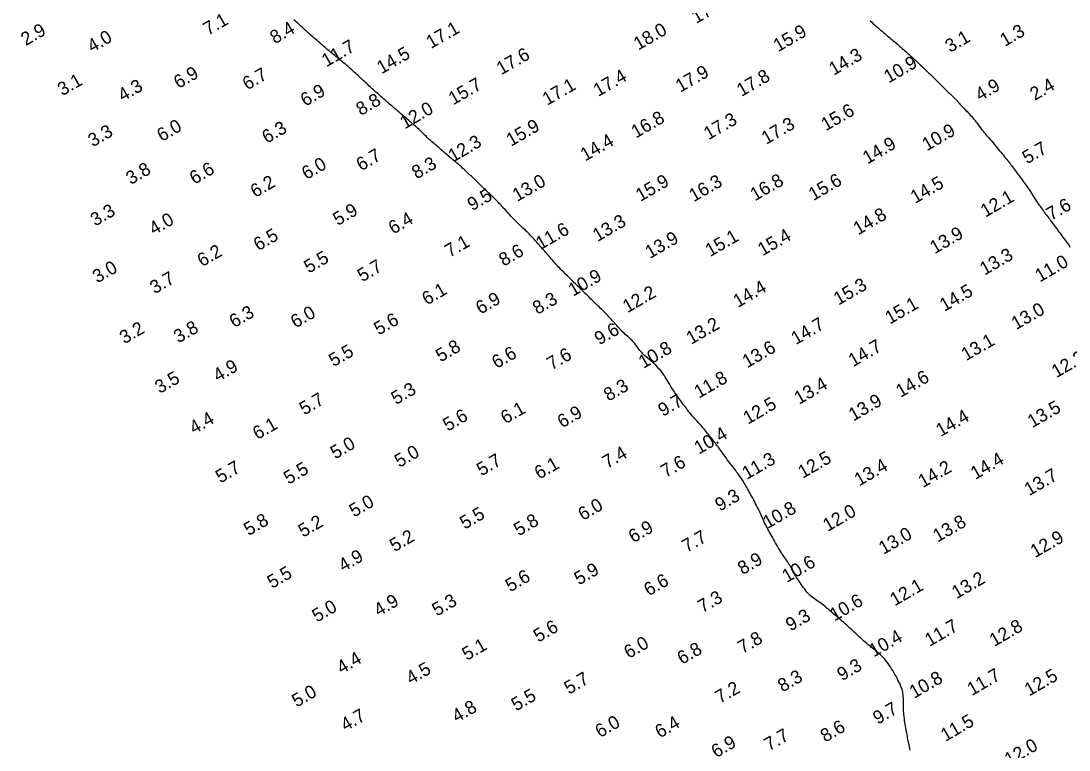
# Model space of a CAD drawing. Extents: x 3024098 to 3056816, y 418252 to 509144.
# Drawn here: x 3029598.6 to 3029994.4, y 418934.2 to 419209.7 of the extents above; entities that cross this region are included whole.
import ezdxf

# ---------------------------------------------------------------- set-up
doc = ezdxf.new("R2010")
doc.units = 0
doc.layers.add('V-CHAN-CONT-EL10', color=7, linetype='Continuous')
doc.layers.add('V-TOPO-SOUN-0911', color=7, linetype='Continuous')

msp = doc.modelspace()

# ---------------------------------------------------------------- linework, layer by layer
at = {"layer": 'V-CHAN-CONT-EL10'}
for points in [[(3029934.43, 418934.13), (3029934.27, 418934.79), (3029934.13, 418935.44), (3029934, 418936.07), (3029933.88, 418936.68), (3029933.76, 418937.25), (3029933.66, 418937.81), (3029933.56, 418938.36), (3029933.47, 418938.9), (3029933.37, 418939.45), (3029933.28, 418940.01), (3029933.18, 418940.59), (3029933.07, 418941.2), (3029932.95, 418941.85), (3029932.83, 418942.53), (3029932.71, 418943.24), (3029932.58, 418943.96), (3029932.46, 418944.7), (3029932.35, 418945.44), (3029932.25, 418946.18), (3029932.15, 418946.92), (3029932.08, 418947.64), (3029932.02, 418948.34), (3029931.97, 418949.03), (3029931.94, 418949.7), (3029931.91, 418950.35), (3029931.9, 418950.99), (3029931.89, 418951.61), (3029931.88, 418952.21), (3029931.88, 418952.79), (3029931.88, 418953.36), (3029931.87, 418953.91), (3029931.84, 418954.47), (3029931.79, 418955.02), (3029931.72, 418955.58), (3029931.62, 418956.16), (3029931.48, 418956.75), (3029931.29, 418957.36), (3029931.06, 418958), (3029930.8, 418958.65), (3029930.51, 418959.32), (3029930.19, 418960.01), (3029929.84, 418960.7), (3029929.47, 418961.4), (3029929.09, 418962.11), (3029928.69, 418962.83), (3029928.28, 418963.54), (3029927.86, 418964.24), (3029927.44, 418964.94), (3029927, 418965.63), (3029926.55, 418966.29), (3029926.1, 418966.93), (3029925.64, 418967.55), (3029925.18, 418968.14), (3029924.71, 418968.69), (3029924.23, 418969.22), (3029923.75, 418969.72), (3029923.27, 418970.21), (3029922.77, 418970.67), (3029922.27, 418971.11), (3029921.77, 418971.54), (3029921.26, 418971.96), (3029920.74, 418972.37), (3029920.21, 418972.78), (3029919.68, 418973.18), (3029919.14, 418973.6), (3029918.6, 418974.03), (3029918.05, 418974.47), (3029917.49, 418974.94), (3029916.92, 418975.43), (3029916.35, 418975.94), (3029915.77, 418976.48), (3029915.19, 418977.02), (3029914.6, 418977.58), (3029914.02, 418978.13), (3029913.43, 418978.7), (3029912.84, 418979.25), (3029912.25, 418979.8), (3029911.66, 418980.34), (3029911.08, 418980.87), (3029910.5, 418981.4), (3029909.92, 418981.91), (3029909.35, 418982.41), (3029908.79, 418982.9), (3029908.24, 418983.38), (3029907.7, 418983.85), (3029907.17, 418984.31), (3029906.65, 418984.76), (3029906.13, 418985.2), (3029905.62, 418985.63), (3029905.12, 418986.06), (3029904.62, 418986.48), (3029904.12, 418986.91), (3029903.63, 418987.33), (3029903.13, 418987.75), (3029902.64, 418988.16), (3029902.15, 418988.57), (3029901.66, 418988.96), (3029901.17, 418989.35), (3029900.68, 418989.72), (3029900.19, 418990.08), (3029899.71, 418990.42), (3029899.22, 418990.74), (3029898.73, 418991.07), (3029898.25, 418991.41), (3029897.77, 418991.75), (3029897.29, 418992.12), (3029896.82, 418992.51), (3029896.36, 418992.94), (3029895.91, 418993.41), (3029895.46, 418993.91), (3029895.03, 418994.44), (3029894.6, 418995), (3029894.18, 418995.57), (3029893.77, 418996.14), (3029893.38, 418996.72), (3029892.99, 418997.29), (3029892.61, 418997.85), (3029892.25, 418998.39), (3029891.89, 418998.92), (3029891.55, 418999.45), (3029891.21, 418999.97), (3029890.89, 419000.48), (3029890.58, 419000.99), (3029890.29, 419001.5), (3029890, 419002.01), (3029889.73, 419002.52), (3029889.46, 419003.03), (3029889.19, 419003.53), (3029888.93, 419004.03), (3029888.66, 419004.52), (3029888.38, 419005), (3029888.09, 419005.47), (3029887.79, 419005.92), (3029887.48, 419006.38), (3029887.16, 419006.83), (3029886.83, 419007.29), (3029886.49, 419007.77), (3029886.14, 419008.26), (3029885.78, 419008.78), (3029885.41, 419009.34), (3029885.04, 419009.94), (3029884.67, 419010.57), (3029884.3, 419011.23), (3029883.92, 419011.9), (3029883.54, 419012.59), (3029883.17, 419013.28), (3029882.79, 419013.96), (3029882.43, 419014.62), (3029882.07, 419015.27), (3029881.71, 419015.9), (3029881.36, 419016.51), (3029881.02, 419017.12), (3029880.69, 419017.71), (3029880.37, 419018.3), (3029880.06, 419018.9), (3029879.76, 419019.49), (3029879.48, 419020.09), (3029879.2, 419020.7), (3029878.93, 419021.32), (3029878.65, 419021.94), (3029878.38, 419022.58), (3029878.09, 419023.23), (3029877.8, 419023.88), (3029877.48, 419024.55), (3029877.15, 419025.24), (3029876.8, 419025.93), (3029876.44, 419026.62), (3029876.08, 419027.32), (3029875.71, 419028.01), (3029875.34, 419028.68), (3029874.98, 419029.35), (3029874.63, 419030), (3029874.3, 419030.62), (3029873.98, 419031.23), (3029873.66, 419031.81), (3029873.35, 419032.38), (3029873.04, 419032.95), (3029872.74, 419033.5), (3029872.43, 419034.04), (3029872.11, 419034.59), (3029871.78, 419035.13), (3029871.43, 419035.67), (3029871.08, 419036.23), (3029870.7, 419036.79), (3029870.31, 419037.36), (3029869.9, 419037.94), (3029869.47, 419038.54), (3029869.02, 419039.16), (3029868.54, 419039.8), (3029868.05, 419040.46), (3029867.54, 419041.12), (3029867.03, 419041.8), (3029866.51, 419042.48), (3029866, 419043.15), (3029865.5, 419043.82), (3029865.02, 419044.47), (3029864.55, 419045.1), (3029864.1, 419045.72), (3029863.67, 419046.33), (3029863.25, 419046.92), (3029862.84, 419047.5), (3029862.43, 419048.07), (3029862.01, 419048.64), (3029861.6, 419049.2), (3029861.18, 419049.76), (3029860.75, 419050.32), (3029860.32, 419050.87), (3029859.9, 419051.41), (3029859.48, 419051.94), (3029859.06, 419052.46), (3029858.66, 419052.96), (3029858.27, 419053.44), (3029857.91, 419053.9), (3029857.55, 419054.35), (3029857.21, 419054.78), (3029856.87, 419055.19), (3029856.53, 419055.6), (3029856.19, 419056), (3029855.85, 419056.4), (3029855.5, 419056.8), (3029855.13, 419057.2), (3029854.75, 419057.6), (3029854.36, 419058.01), (3029853.96, 419058.44), (3029853.55, 419058.88), (3029853.13, 419059.34), (3029852.7, 419059.83), (3029852.26, 419060.34), (3029851.81, 419060.89), (3029851.35, 419061.46), (3029850.88, 419062.06), (3029850.4, 419062.69), (3029849.91, 419063.35), (3029849.4, 419064.03), (3029848.89, 419064.73), (3029848.35, 419065.45), (3029847.81, 419066.19), (3029847.25, 419066.95), (3029846.7, 419067.71), (3029846.14, 419068.49), (3029845.6, 419069.26), (3029845.07, 419070.04), (3029844.55, 419070.81), (3029844.07, 419071.57), (3029843.61, 419072.32), (3029843.17, 419073.05), (3029842.75, 419073.77), (3029842.34, 419074.47), (3029841.93, 419075.16), (3029841.5, 419075.83), (3029841.06, 419076.48), (3029840.59, 419077.12), (3029840.1, 419077.73), (3029839.57, 419078.33), (3029839.02, 419078.91), (3029838.47, 419079.47), (3029837.9, 419080.01), (3029837.34, 419080.52), (3029836.78, 419081.02), (3029836.24, 419081.49), (3029835.72, 419081.94), (3029835.22, 419082.37), (3029834.74, 419082.79), (3029834.28, 419083.19), (3029833.84, 419083.59), (3029833.43, 419083.99), (3029833.04, 419084.4), (3029832.67, 419084.81), (3029832.32, 419085.24), (3029832, 419085.67), (3029831.68, 419086.11), (3029831.37, 419086.55), (3029831.06, 419086.99), (3029830.75, 419087.42), (3029830.43, 419087.84), (3029830.1, 419088.24), (3029829.75, 419088.63), (3029829.38, 419089.01), (3029828.99, 419089.38), (3029828.59, 419089.74), (3029828.17, 419090.11), (3029827.75, 419090.49), (3029827.3, 419090.88), (3029826.85, 419091.29), (3029826.39, 419091.73), (3029825.93, 419092.18), (3029825.46, 419092.66), (3029824.98, 419093.15), (3029824.52, 419093.64), (3029824.05, 419094.14), (3029823.6, 419094.64), (3029823.15, 419095.14), (3029822.72, 419095.63), (3029822.29, 419096.11), (3029821.88, 419096.58), (3029821.47, 419097.05), (3029821.06, 419097.52), (3029820.65, 419097.98), (3029820.23, 419098.43), (3029819.8, 419098.88), (3029819.37, 419099.33), (3029818.92, 419099.78), (3029818.46, 419100.23), (3029818, 419100.67), (3029817.53, 419101.12), (3029817.06, 419101.57), (3029816.59, 419102.01), (3029816.12, 419102.46), (3029815.65, 419102.91), (3029815.18, 419103.36), (3029814.71, 419103.82), (3029814.23, 419104.29), (3029813.75, 419104.76), (3029813.27, 419105.23), (3029812.77, 419105.72), (3029812.27, 419106.22), (3029811.75, 419106.73), (3029811.22, 419107.25), (3029810.69, 419107.78), (3029810.15, 419108.3), (3029809.62, 419108.83), (3029809.09, 419109.35), (3029808.58, 419109.85), (3029808.08, 419110.35), (3029807.59, 419110.83), (3029807.12, 419111.29), (3029806.67, 419111.74), (3029806.23, 419112.17), (3029805.8, 419112.6), (3029805.38, 419113.01), (3029804.96, 419113.42), (3029804.55, 419113.82), (3029804.14, 419114.22), (3029803.73, 419114.62), (3029803.32, 419115.02), (3029802.91, 419115.43), (3029802.5, 419115.85), (3029802.08, 419116.28), (3029801.66, 419116.72), (3029801.22, 419117.19), (3029800.78, 419117.68), (3029800.33, 419118.19), (3029799.88, 419118.71), (3029799.42, 419119.24), (3029798.97, 419119.77), (3029798.52, 419120.3), (3029798.08, 419120.82), (3029797.64, 419121.33), (3029797.22, 419121.81), (3029796.81, 419122.28), (3029796.4, 419122.75), (3029795.99, 419123.2), (3029795.58, 419123.66), (3029795.17, 419124.13), (3029794.74, 419124.6), (3029794.3, 419125.09), (3029793.85, 419125.6), (3029793.39, 419126.13), (3029792.91, 419126.67), (3029792.43, 419127.21), (3029791.94, 419127.74), (3029791.46, 419128.27), (3029790.97, 419128.78), (3029790.5, 419129.27), (3029790.03, 419129.73), (3029789.56, 419130.18), (3029789.1, 419130.61), (3029788.64, 419131.04), (3029788.17, 419131.48), (3029787.68, 419131.93), (3029787.18, 419132.4), (3029786.66, 419132.91), (3029786.12, 419133.45), (3029785.55, 419134.02), (3029784.97, 419134.62), (3029784.38, 419135.24), (3029783.79, 419135.87), (3029783.19, 419136.51), (3029782.59, 419137.15), (3029782.01, 419137.79), (3029781.43, 419138.42), (3029780.87, 419139.03), (3029780.32, 419139.63), (3029779.78, 419140.21), (3029779.25, 419140.78), (3029778.72, 419141.34), (3029778.21, 419141.87), (3029777.7, 419142.39), (3029777.2, 419142.89), (3029776.7, 419143.38), (3029776.2, 419143.86), (3029775.7, 419144.34), (3029775.19, 419144.81), (3029774.68, 419145.3), (3029774.15, 419145.8), (3029773.6, 419146.31), (3029773.03, 419146.85), (3029772.45, 419147.41), (3029771.85, 419147.98), (3029771.23, 419148.57), (3029770.61, 419149.17), (3029769.98, 419149.78), (3029769.34, 419150.39), (3029768.7, 419151.01), (3029768.06, 419151.62), (3029767.42, 419152.23), (3029766.78, 419152.83), (3029766.15, 419153.42), (3029765.53, 419154), (3029764.93, 419154.55), (3029764.35, 419155.07), (3029763.79, 419155.57), (3029763.25, 419156.04), (3029762.73, 419156.48), (3029762.23, 419156.89), (3029761.75, 419157.29), (3029761.29, 419157.67), (3029760.83, 419158.04), (3029760.39, 419158.41), (3029759.95, 419158.78), (3029759.51, 419159.15), (3029759.08, 419159.53), (3029758.64, 419159.91), (3029758.21, 419160.29), (3029757.77, 419160.67), (3029757.33, 419161.06), (3029756.89, 419161.45), (3029756.44, 419161.84), (3029755.98, 419162.23), (3029755.52, 419162.62), (3029755.06, 419163.01), (3029754.6, 419163.39), (3029754.14, 419163.78), (3029753.69, 419164.17), (3029753.24, 419164.56), (3029752.81, 419164.95), (3029752.39, 419165.34), (3029751.98, 419165.74), (3029751.59, 419166.13), (3029751.19, 419166.52), (3029750.81, 419166.91), (3029750.42, 419167.29), (3029750.03, 419167.67), (3029749.64, 419168.06), (3029749.24, 419168.43), (3029748.84, 419168.81), (3029748.42, 419169.19), (3029748, 419169.58), (3029747.56, 419169.97), (3029747.1, 419170.37), (3029746.62, 419170.78), (3029746.12, 419171.21), (3029745.61, 419171.66), (3029745.07, 419172.12), (3029744.52, 419172.6), (3029743.95, 419173.08), (3029743.38, 419173.57), (3029742.81, 419174.06), (3029742.23, 419174.55), (3029741.66, 419175.04), (3029741.09, 419175.52), (3029740.53, 419175.99), (3029739.97, 419176.47), (3029739.42, 419176.94), (3029738.87, 419177.4), (3029738.33, 419177.87), (3029737.78, 419178.33), (3029737.24, 419178.8), (3029736.7, 419179.26), (3029736.16, 419179.73), (3029735.63, 419180.19), (3029735.1, 419180.66), (3029734.58, 419181.11), (3029734.08, 419181.56), (3029733.58, 419182.01), (3029733.1, 419182.44), (3029732.63, 419182.86), (3029732.17, 419183.28), (3029731.73, 419183.68), (3029731.29, 419184.08), (3029730.86, 419184.48), (3029730.44, 419184.87), (3029730.01, 419185.26), (3029729.59, 419185.66), (3029729.17, 419186.05), (3029728.75, 419186.44), (3029728.33, 419186.84), (3029727.9, 419187.24), (3029727.48, 419187.63), (3029727.05, 419188.03), (3029726.63, 419188.42), (3029726.2, 419188.82), (3029725.78, 419189.21), (3029725.35, 419189.6), (3029724.92, 419189.99), (3029724.48, 419190.39), (3029724.04, 419190.79), (3029723.59, 419191.19), (3029723.12, 419191.6), (3029722.64, 419192.02), (3029722.14, 419192.45), (3029721.63, 419192.89), (3029721.12, 419193.33), (3029720.59, 419193.77), (3029720.07, 419194.21), (3029719.55, 419194.64), (3029719.04, 419195.07), (3029718.54, 419195.48), (3029718.05, 419195.88), (3029717.58, 419196.27), (3029717.12, 419196.64), (3029716.67, 419197.01), (3029716.23, 419197.37), (3029715.8, 419197.72), (3029715.38, 419198.07), (3029714.97, 419198.42), (3029714.56, 419198.76), (3029714.15, 419199.11), (3029713.75, 419199.46), (3029713.33, 419199.82), (3029712.91, 419200.2), (3029712.47, 419200.58), (3029712.01, 419200.98), (3029711.53, 419201.4), (3029711.02, 419201.83), (3029710.5, 419202.29), (3029709.95, 419202.76), (3029709.39, 419203.24), (3029708.82, 419203.73), (3029708.25, 419204.23), (3029707.67, 419204.74), (3029707.1, 419205.24), (3029706.53, 419205.75), (3029705.98, 419206.25), (3029705.42, 419206.75), (3029704.88, 419207.25), (3029704.33, 419207.75), (3029703.79, 419208.24), (3029703.25, 419208.73), (3029702.72, 419209.22), (3029702.19, 419209.71), (3029701.66, 419210.19)], [(3029919.31, 419209.75), (3029919.92, 419209.22), (3029920.52, 419208.69), (3029921.1, 419208.17), (3029921.67, 419207.67), (3029922.22, 419207.19), (3029922.75, 419206.73), (3029923.28, 419206.27), (3029923.8, 419205.82), (3029924.32, 419205.37), (3029924.85, 419204.92), (3029925.37, 419204.48), (3029925.91, 419204.03), (3029926.45, 419203.57), (3029927, 419203.12), (3029927.54, 419202.66), (3029928.07, 419202.21), (3029928.6, 419201.77), (3029929.12, 419201.34), (3029929.62, 419200.91), (3029930.11, 419200.5), (3029930.58, 419200.1), (3029931.03, 419199.7), (3029931.47, 419199.32), (3029931.9, 419198.94), (3029932.33, 419198.56), (3029932.75, 419198.19), (3029933.17, 419197.82), (3029933.59, 419197.45), (3029934, 419197.07), (3029934.42, 419196.7), (3029934.84, 419196.32), (3029935.26, 419195.94), (3029935.68, 419195.55), (3029936.11, 419195.16), (3029936.53, 419194.77), (3029936.96, 419194.37), (3029937.39, 419193.97), (3029937.82, 419193.57), (3029938.25, 419193.16), (3029938.67, 419192.76), (3029939.08, 419192.37), (3029939.49, 419191.98), (3029939.89, 419191.6), (3029940.28, 419191.23), (3029940.66, 419190.86), (3029941.04, 419190.5), (3029941.42, 419190.13), (3029941.81, 419189.76), (3029942.21, 419189.37), (3029942.62, 419188.97), (3029943.04, 419188.54), (3029943.49, 419188.09), (3029943.96, 419187.61), (3029944.45, 419187.12), (3029944.95, 419186.62), (3029945.46, 419186.1), (3029945.98, 419185.59), (3029946.5, 419185.07), (3029947.02, 419184.55), (3029947.55, 419184.05), (3029948.07, 419183.55), (3029948.59, 419183.06), (3029949.1, 419182.57), (3029949.61, 419182.08), (3029950.11, 419181.6), (3029950.6, 419181.11), (3029951.08, 419180.62), (3029951.56, 419180.13), (3029952.02, 419179.64), (3029952.48, 419179.15), (3029952.92, 419178.66), (3029953.36, 419178.17), (3029953.79, 419177.69), (3029954.22, 419177.23), (3029954.65, 419176.78), (3029955.06, 419176.34), (3029955.48, 419175.91), (3029955.9, 419175.48), (3029956.31, 419175.05), (3029956.73, 419174.62), (3029957.14, 419174.17), (3029957.56, 419173.71), (3029957.98, 419173.22), (3029958.4, 419172.71), (3029958.82, 419172.17), (3029959.25, 419171.62), (3029959.68, 419171.05), (3029960.11, 419170.48), (3029960.54, 419169.9), (3029960.98, 419169.33), (3029961.41, 419168.76), (3029961.85, 419168.21), (3029962.29, 419167.67), (3029962.73, 419167.13), (3029963.19, 419166.59), (3029963.65, 419166.05), (3029964.12, 419165.51), (3029964.6, 419164.95), (3029965.09, 419164.37), (3029965.6, 419163.78), (3029966.11, 419163.17), (3029966.63, 419162.55), (3029967.16, 419161.93), (3029967.68, 419161.31), (3029968.19, 419160.69), (3029968.69, 419160.09), (3029969.17, 419159.51), (3029969.63, 419158.95), (3029970.07, 419158.41), (3029970.5, 419157.9), (3029970.9, 419157.39), (3029971.29, 419156.91), (3029971.67, 419156.43), (3029972.04, 419155.96), (3029972.39, 419155.5), (3029972.74, 419155.04), (3029973.08, 419154.59), (3029973.42, 419154.13), (3029973.75, 419153.67), (3029974.09, 419153.21), (3029974.44, 419152.74), (3029974.79, 419152.26), (3029975.16, 419151.77), (3029975.54, 419151.26), (3029975.93, 419150.74), (3029976.33, 419150.21), (3029976.74, 419149.67), (3029977.15, 419149.11), (3029977.57, 419148.55), (3029977.98, 419147.98), (3029978.39, 419147.4), (3029978.79, 419146.81), (3029979.19, 419146.21), (3029979.58, 419145.61), (3029979.97, 419145.01), (3029980.35, 419144.4), (3029980.74, 419143.79), (3029981.13, 419143.19), (3029981.52, 419142.59), (3029981.91, 419141.99), (3029982.3, 419141.4), (3029982.69, 419140.82), (3029983.09, 419140.24), (3029983.48, 419139.68), (3029983.87, 419139.14), (3029984.25, 419138.6), (3029984.62, 419138.09), (3029984.99, 419137.59), (3029985.35, 419137.11), (3029985.71, 419136.64), (3029986.07, 419136.17), (3029986.42, 419135.71), (3029986.78, 419135.25), (3029987.13, 419134.79), (3029987.49, 419134.32), (3029987.85, 419133.84), (3029988.21, 419133.34), (3029988.58, 419132.84), (3029988.95, 419132.33), (3029989.33, 419131.81), (3029989.71, 419131.28), (3029990.1, 419130.75), (3029990.5, 419130.21), (3029990.9, 419129.67), (3029991.3, 419129.12), (3029991.71, 419128.58), (3029992.11, 419128.03), (3029992.52, 419127.48), (3029992.92, 419126.94), (3029993.31, 419126.4), (3029993.69, 419125.87), (3029994.06, 419125.34), (3029994.43, 419124.82), (3029994.79, 419124.3)]]:
    msp.add_lwpolyline(points, dxfattribs=at)

# ---------------------------------------------------------------- texts
at = {"layer": 'V-TOPO-SOUN-0911'}
for s, p in [('17.4 ', (3029853.64, 419208.57)), ('7.1', (3029669.27, 419204.1)), ('2.9', (3029600.42, 419200.18)), ('4.0', (3029625.47, 419197.62)), ('8.4', (3029694.48, 419200.87)), ('17.1 ', (3029753.46, 419199.07)), ('18.0 ', (3029831.77, 419198.5)), ('15.9 ', (3029884.57, 419197.87)), ('1.3', (3029970.17, 419199.88)), ('11.7 ', (3029713.97, 419192.17)), ('3.1', (3029949.48, 419197.6)), ('14.5 ', (3029734.79, 419189.51)), ('17.6 ', (3029780.01, 419189.15)), ('14.3 ', (3029905.54, 419188.98)), ('10.9 ', (3029926.31, 419186.06)), ('6.9', (3029658.1, 419183.97)), ('6.7', (3029684.08, 419183.41)), ('17.4 ', (3029816.6, 419180.98)), ('17.9 ', (3029847.63, 419182.55)), ('17.8 ', (3029870.73, 419180.98)), ('3.1', (3029614.25, 419181.26)), ('4.3', (3029637.04, 419179.11)), ('15.7 ', (3029761.87, 419177.8)), ('17.1 ', (3029797.35, 419177.65)), ('4.9', (3029960.82, 419179.31)), ('2.4', (3029981.49, 419179.48)), ('6.9', (3029705.97, 419177.28)), ('8.8', (3029726.96, 419173.77)), ('12.0 ', (3029743.55, 419168.71)), ('15.6 ', (3029902.59, 419167.99)), ('16.8 ', (3029830.9, 419165.26)), ('17.3 ', (3029858.26, 419164.61)), ('3.3', (3029625.75, 419161.96)), ('6.0', (3029651.78, 419163.96)), ('6.3', (3029691.46, 419163.27)), ('15.9 ', (3029783.69, 419162.15)), ('17.3 ', (3029880.08, 419162.9)), ('10.9 ', (3029940.74, 419160.44)), ('12.3 ', (3029761.77, 419156.17)), ('14.4 ', (3029811.71, 419156.57)), ('14.9 ', (3029918.3, 419155.45)), ('5.7', (3029978.6, 419155.52)), ('6.7', (3029727.06, 419152.87)), ('3.8', (3029640.09, 419147.68)), ('6.6', (3029664.1, 419147.79)), ('6.0', (3029706.44, 419149.59)), ('8.3', (3029748.03, 419149.82)), ('6.2', (3029687.07, 419142.8)), ('13.0 ', (3029786.04, 419141.31)), ('15.9 ', (3029832.57, 419141.31)), ('16.3 ', (3029852.69, 419141.18)), ('16.8 ', (3029875.82, 419141.54)), ('15.6 ', (3029897.86, 419141.61)), ('14.5 ', (3029936.34, 419140.59)), ('9.5', (3029769.01, 419137.78)), ('12.1 ', (3029962.84, 419135.36)), ('7.6', (3029987.69, 419134.14)), ('3.3', (3029626.64, 419132)), ('5.9', (3029718.24, 419132.2)), ('14.8 ', (3029914.76, 419128.68)), ('4.0', (3029648.8, 419128.65)), ('6.4', (3029739.2, 419128.95)), ('13.3 ', (3029816.33, 419126.15)), ('6.5', (3029688.24, 419122.68)), ('11.6 ', (3029794.84, 419123.08)), ('15.4 ', (3029878.67, 419120.77)), ('13.9 ', (3029943.7, 419121.53)), ('7.1', (3029760.51, 419120.21)), ('13.9 ', (3029836.15, 419119.76)), ('15.1 ', (3029858.87, 419120.46)), ('6.2', (3029667.02, 419116.65)), ('5.5', (3029707.3, 419114.22)), ('8.6', (3029780.93, 419116.82)), ('13.3 ', (3029962.53, 419113.46)), ('3.0', (3029627.44, 419110.51)), ('5.7', (3029727.49, 419110.94)), ('11.0 ', (3029983.41, 419110.86)), ('3.7', (3029649.11, 419106.41)), ('10.9 ', (3029807.11, 419105.49)), ('14.4 ', (3029869.38, 419101.25)), ('15.3 ', (3029907.34, 419102.14)), ('6.1', (3029751.88, 419102.16)), ('6.9', (3029772.17, 419098.7)), ('8.3', (3029793.66, 419098.64)), ('12.2 ', (3029827.65, 419099.25)), ('14.5 ', (3029947.36, 419099.78)), ('15.1 ', (3029926.75, 419094.97)), ('13.0 ', (3029974.45, 419092.85)), ('6.3', (3029679.1, 419093.62)), ('6.0', (3029702.28, 419093.48)), ('5.6', (3029733.72, 419090.8)), ('3.2', (3029637.66, 419087.51)), ('3.8', (3029658.07, 419087.84)), ('9.6', (3029817.02, 419087.09)), ('13.2 ', (3029851.67, 419087.28)), ('14.7 ', (3029891.27, 419087.21)), ('13.1 ', (3029955.55, 419081.12)), ('5.5', (3029716.68, 419078.88)), ('5.8', (3029757.08, 419080.66)), ('10.8 ', (3029833.66, 419078.22)), ('13.6 ', (3029872.86, 419078.46)), ('14.7 ', (3029912.92, 419078.88)), ('6.6', (3029778.24, 419078.17)), ('7.6', (3029799.04, 419077.61)), ('12.2 ', (3029989.63, 419074.68)), ('4.9', (3029672.99, 419073.21)), ('3.5', (3029651, 419068.75)), ('11.8 ', (3029854.65, 419066.97)), ('14.6 ', (3029930.83, 419067.27)), ('5.3', (3029740.25, 419064.55)), ('8.3', (3029820.5, 419065.86)), ('13.4 ', (3029892.45, 419064.64)), ('5.7', (3029705.57, 419060.61)), ('9.7', (3029841.04, 419060.09)), ('12.5 ', (3029873.15, 419057.13)), ('13.9 ', (3029912.99, 419058.34)), ('6.1', (3029781.6, 419057.28)), ('6.9', (3029803.01, 419055.75)), ('13.5 ', (3029980.56, 419055.81)), ('4.4', (3029664, 419053.43)), ('6.1', (3029687.94, 419051.34)), ('5.6', (3029759.8, 419054.51)), ('14.4 ', (3029945.96, 419052.47)), ('10.4 ', (3029854.65, 419045.84)), ('5.0', (3029717.3, 419044.01)), ('5.0', (3029741.51, 419040.83)), ('7.4', (3029820.01, 419040.43)), ('5.7', (3029673.94, 419034.92)), ('5.7', (3029772.53, 419037.61)), ('6.1', (3029794.33, 419036.38)), ('7.6', (3029842.09, 419036.99)), ('11.3 ', (3029872.76, 419036.29)), ('12.5 ', (3029893.88, 419036.72)), ('13.4 ', (3029915.15, 419033.8)), ('14.4 ', (3029959.05, 419036.26)), ('5.5', (3029699.66, 419034.46)), ('14.2 ', (3029939.27, 419033.18)), ('13.7 ', (3029979.36, 419030.12)), ('9.3', (3029862.56, 419024.29)), ('5.0', (3029724.39, 419022.06)), ('6.0', (3029810.84, 419020.75)), ('10.8 ', (3029880.61, 419017.72)), ('5.5', (3029766.19, 419017.47)), ('12.0 ', (3029903.26, 419016.61)), ('5.8', (3029684.57, 419015.04)), ('5.2', (3029705.15, 419014.45)), ('5.8', (3029786.58, 419014.94)), ('6.9', (3029829.88, 419012.35)), ('13.8 ', (3029944.81, 419012.61)), ('5.2', (3029739.66, 419008.94)), ('7.7', (3029850.06, 419008.67)), ('13.0 ', (3029924.36, 419007.98)), ('12.9 ', (3029981.65, 419006.73)), ('4.9', (3029720.34, 419001.42)), ('8.9', (3029871.12, 419000.31)), ('5.9', (3029809.34, 418996.4)), ('10.6 ', (3029887.85, 418997.36)), ('5.5', (3029693.42, 418995.09)), ('5.6', (3029783.39, 418993.79)), ('6.6', (3029835.69, 418992.24)), ('13.2 ', (3029951.96, 418991.18)), ('12.1 ', (3029928.62, 418988.51)), ('4.9', (3029733.69, 418984.56)), ('5.3', (3029755.67, 418984.66)), ('7.3', (3029856, 418985.87)), ('10.6 ', (3029905.83, 418982.76)), ('5.0', (3029710.38, 418982.36)), ('9.3', (3029889.23, 418978.98)), ('5.6', (3029793.96, 418974.76)), ('11.7 ', (3029941.76, 418973.2)), ('12.8 ', (3029966.17, 418973.14)), ('6.0', (3029828.16, 418968.61)), ('7.8', (3029871.12, 418970.45)), ('10.4 ', (3029920.7, 418969.2)), ('5.1', (3029767, 418967.88)), ('6.8', (3029848.26, 418966.38)), ('4.4', (3029719.68, 418962.84)), ('9.3', (3029908.66, 418960.18)), ('4.5', (3029745.88, 418958.84)), ('11.7 ', (3029957.77, 418954.63)), ('12.5 ', (3029979.38, 418954.44)), ('5.7', (3029805.57, 418955.1)), ('8.3', (3029886.25, 418955.95)), ('10.8 ', (3029935.95, 418953.58)), ('5.0', (3029702.73, 418950.24)), ('5.5', (3029785.61, 418948.8)), ('7.2', (3029862.59, 418951.62)), ('4.8', (3029763.22, 418944.47)), ('4.7', (3029721.16, 418941.19)), ('9.7', (3029922.17, 418943.75)), ('6.0', (3029817.3, 418938.73)), ('6.4', (3029839.89, 418938.56)), ('8.6', (3029902.35, 418936.99)), ('11.5 ', (3029947.75, 418937.28)), ('7.7', (3029881.13, 418933.71)), ('6.9', (3029861.15, 418931.12)), ('12.0 ', (3029971.86, 418928.09))]:
    msp.add_text(s, height=5, rotation=30, dxfattribs=at).set_placement(p)

doc.saveas('drawing.dxf')
